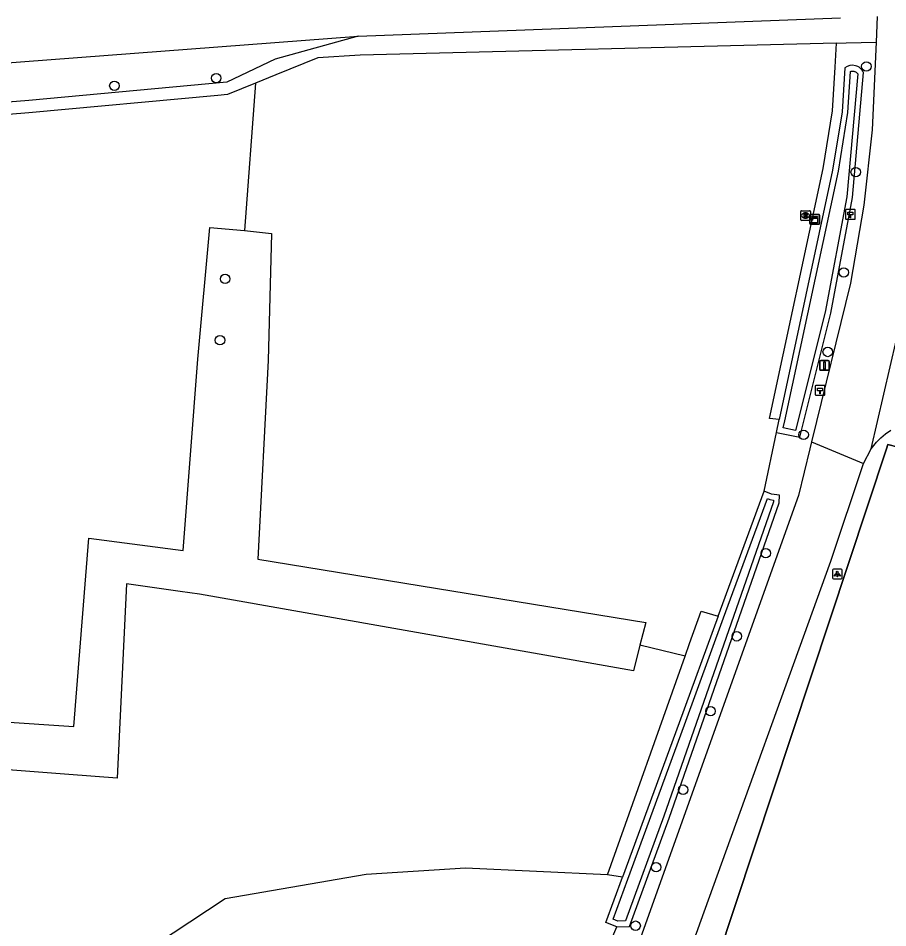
# Model space of a CAD drawing. Extents: x 160203 to 161526, y 379529 to 381797.
# Drawn here: x 160904.2 to 160994.1, y 381200.5 to 381294.5 of the extents above; entities that cross this region are included whole.
import ezdxf

# ---------------------------------------------------------------- set-up
doc = ezdxf.new("R2010")
doc.units = 0
for name, color, linetype in [('IMGEO_Berm_groen', 7, 'Continuous'), ('IMGEO_Boom', 7, 'Continuous'), ('IMGEO_Bouwland', 7, 'Continuous'), ('IMGEO_Erf', 7, 'Continuous'), ('IMGEO_Grasland_agrarisch', 7, 'Continuous'), ('IMGEO_Grasland_overig', 7, 'Continuous'), ('IMGEO_Hectometerpaal', 7, 'Continuous'), ('IMGEO_Hek', 7, 'Continuous'), ('IMGEO_Kast', 7, 'Continuous'), ('IMGEO_Lichtpunt', 7, 'Continuous'), ('IMGEO_Loofbos', 7, 'Continuous'), ('IMGEO_Rijbaan_lokaal_gesloten', 7, 'Continuous'), ('IMGEO_Rioolput', 7, 'Continuous'), ('IMGEO_Verkeersbordpaal', 7, 'Continuous'), ('IMGEO_Waterloop', 7, 'Continuous')]:
    doc.layers.add(name, color=color, linetype=linetype)

msp = doc.modelspace()

# ---------------------------------------------------------------- linework, layer by layer
at = {"layer": 'IMGEO_Berm_groen'}
for points in [[(160982.869, 381253.026), (160981.873, 381253.141), (160987.418, 381279.001), (160988.38, 381284.943), (160988.672, 381289.467), (160988.81, 381291.956)], [(160988.81, 381291.956), (160989.813, 381291.981), (160992.887, 381292.058)], [(160989.67, 381289.411), (160989.375, 381284.839), (160988.401, 381278.824), (160982.869, 381253.026)], [(160982.584, 381251.695), (160985.021, 381251.206), (160988.204, 381264.017), (160990.452, 381275.991), (160991.603, 381288.925)], [(160981.315, 381245.637), (160982.584, 381251.695)], [(160966.09, 381200.578), (160967.399, 381200.608), (160971.503, 381211.808), (160982.854, 381244.41), (160982.898, 381245.19), (160982.077, 381245.324), (160981.315, 381245.637)], [(160963.595, 381194.73), (160966.09, 381200.578)]]:
    msp.add_lwpolyline(points, dxfattribs=at)
msp.add_arc((160990.435, 381288.366), 1.295, 25.55664, 126.21749, dxfattribs=at)
at = {"layer": 'IMGEO_Boom'}
for centre in [(160991.885, 381289.545), (160924.667, 381288.341), (160914.14, 381287.545), (160990.783, 381278.62), (160989.549, 381268.241), (160925.594, 381267.57), (160925.061, 381261.233), (160987.891, 381260.018), (160985.402, 381251.449), (160981.488, 381239.2), (160978.486, 381230.609), (160975.782, 381222.868), (160972.945, 381214.749), (160970.141, 381206.725), (160968.03, 381200.683)]:
    msp.add_circle(centre, 0.489, dxfattribs=at)
at = {"layer": 'IMGEO_Bouwland'}
msp.add_lwpolyline([(161010.972, 381081.302), (161010.953, 381074.647), (161003.548, 381076.227), (161000, 381077.092), (160995.21, 381078.26), (160994.378, 381077.678), (160975.971, 381079.297), (160943.925, 381083.756), (160939.305, 381085.021), (160993.954, 381250), (160994.1, 381250.44), (160995.157, 381250.162), (160995.774, 381250), (161000, 381248.889), (161006.713, 381247.124)], dxfattribs=at)
at = {"layer": 'IMGEO_Erf'}
msp.add_lwpolyline([(160966.09, 381200.578), (160964.967, 381201.019), (160966.681, 381205.696)], dxfattribs=at)
at = {"layer": 'IMGEO_Grasland_agrarisch'}
msp.add_lwpolyline([(160965.126, 381205.946), (160950.449, 381206.634), (160940.166, 381205.978), (160925.579, 381203.459), (160916.583, 381197.506), (160912.482, 381187.716), (160911.82, 381173.429), (160913.805, 381169.328), (160914.13, 381169.267), (160928.117, 381167.362)], dxfattribs=at)
at = {"layer": 'IMGEO_Grasland_overig'}
for points in [[(160939.349, 381292.681), (160989.229, 381294.568)], [(160988.81, 381291.956), (160939.569, 381290.723), (160935.191, 381290.431), (160930.849, 381288.666), (160928.744, 381287.81)], [(160928.744, 381287.81), (160925.838, 381286.628), (160924.829, 381286.535), (160905.291, 381284.741), (160875.477, 381282.303), (160862.78, 381281.265)], [(160928.744, 381287.81), (160927.592, 381272.561)], [(160982.584, 381251.695), (160982.869, 381253.026)], [(160976.576, 381232.702), (160981.315, 381245.637)], [(160973.161, 381228.573), (160973.617, 381229.857), (160974.81, 381233.197), (160976.576, 381232.702)], [(160976.576, 381232.702), (160972.531, 381221.661), (160966.681, 381205.696)], [(160973.161, 381228.573), (160968.481, 381229.702)], [(160965.126, 381205.946), (160973.161, 381228.573)], [(160966.681, 381205.696), (160965.126, 381205.946)]]:
    msp.add_lwpolyline(points, dxfattribs=at)
at = {"layer": 'IMGEO_Hectometerpaal'}
for p, q in [((160989.738, 381274.655), (160989.738, 381273.814)), ((160989.738, 381274.655), (160989.738, 381273.814)), ((160990.654, 381274.739), (160989.813, 381274.739)), ((160990.654, 381274.739), (160989.813, 381274.739)), ((160990.738, 381273.823), (160990.738, 381274.664)), ((160990.738, 381273.823), (160990.738, 381274.664)), ((160989.822, 381273.739), (160990.663, 381273.739)), ((160989.822, 381273.739), (160990.663, 381273.739)), ((160986.602, 381256.468), (160986.602, 381255.627)), ((160986.602, 381256.468), (160986.602, 381255.627)), ((160987.518, 381256.552), (160986.677, 381256.552)), ((160987.518, 381256.552), (160986.677, 381256.552)), ((160987.602, 381255.636), (160987.602, 381256.477)), ((160987.602, 381255.636), (160987.602, 381256.477)), ((160986.686, 381255.552), (160987.527, 381255.552)), ((160986.686, 381255.552), (160987.527, 381255.552))]:
    msp.add_line(p, q, dxfattribs=at)
for points in [[(160990.263, 381273.883), (160990.203, 381273.883), (160990.203, 381274.188), (160989.983, 381274.188), (160989.983, 381274.457), (160990.483, 381274.457), (160990.483, 381274.188), (160990.263, 381274.188), (160990.263, 381273.883)], [(160987.127, 381255.696), (160987.067, 381255.696), (160987.067, 381256.001), (160986.847, 381256.001), (160986.847, 381256.27), (160987.347, 381256.27), (160987.347, 381256.001), (160987.127, 381256.001), (160987.127, 381255.696)]]:
    msp.add_lwpolyline(points, dxfattribs=at)
for centre, start, end in [((160989.816, 381274.661), 92.4484, 184.28452), ((160989.816, 381274.661), 92.4484, 184.28452), ((160990.66, 381274.661), 2.4484, 94.28452), ((160990.66, 381274.661), 2.4484, 94.28452), ((160989.816, 381273.817), 182.4484, 274.28452), ((160989.816, 381273.817), 182.4484, 274.28452), ((160990.66, 381273.817), 272.4484, 4.28452), ((160990.66, 381273.817), 272.4484, 4.28452), ((160986.68, 381256.474), 92.4484, 184.28452), ((160986.68, 381256.474), 92.4484, 184.28452), ((160987.524, 381256.474), 2.4484, 94.28452), ((160987.524, 381256.474), 2.4484, 94.28452), ((160986.68, 381255.63), 182.4484, 274.28452), ((160986.68, 381255.63), 182.4484, 274.28452), ((160987.524, 381255.63), 272.4484, 4.28452), ((160987.524, 381255.63), 272.4484, 4.28452)]:
    msp.add_arc(centre, 0.0779, start, end, dxfattribs=at)
at = {"layer": 'IMGEO_Hek'}
msp.add_lwpolyline([(160995.157, 381250.162), (160994.1, 381250.44), (160993.954, 381250), (160939.305, 381085.021), (160943.925, 381083.756), (160975.971, 381079.297), (160994.378, 381077.678), (160995.21, 381078.26), (161000, 381077.092), (161003.548, 381076.227), (161010.953, 381074.647)], dxfattribs=at)
at = {"layer": 'IMGEO_Kast'}
for p, q in [((160986.126, 381274.228), (160986.967, 381274.228)), ((160986.967, 381274.228), (160986.126, 381274.228)), ((160986.051, 381273.303), (160986.051, 381274.144)), ((160986.051, 381274.144), (160986.051, 381273.303)), ((160987.051, 381274.153), (160987.051, 381273.312)), ((160987.051, 381273.312), (160987.051, 381274.153)), ((160986.976, 381273.228), (160986.135, 381273.228)), ((160986.135, 381273.228), (160986.976, 381273.228))]:
    msp.add_line(p, q, dxfattribs=at)
for points in [[(160986.246, 381274.018), (160986.846, 381274.018), (160986.846, 381273.933), (160986.246, 381273.933), (160986.246, 381274.018)], [(160986.246, 381273.843), (160986.846, 381273.843), (160986.846, 381273.354), (160986.246, 381273.354), (160986.246, 381273.843)]]:
    msp.add_lwpolyline(points, dxfattribs=at)
msp.add_circle((160986.33, 381273.692), 0.0377, dxfattribs=at)
for centre, start, end in [((160986.129, 381274.15), 92.4484, 184.28452), ((160986.129, 381274.15), 92.4484, 184.28452), ((160986.973, 381274.15), 2.4484, 94.28452), ((160986.973, 381274.15), 2.4484, 94.28452), ((160986.129, 381273.306), 182.4484, 274.28452), ((160986.129, 381273.306), 182.4484, 274.28452), ((160986.973, 381273.306), 272.4484, 4.28452), ((160986.973, 381273.306), 272.4484, 4.28452)]:
    msp.add_arc(centre, 0.0779, start, end, dxfattribs=at)
at = {"layer": 'IMGEO_Lichtpunt'}
for p, q in [((160989.286, 381237.551), (160988.478, 381237.551)), ((160989.286, 381237.551), (160988.478, 381237.551)), ((160988.384, 381237.456), (160988.384, 381236.649)), ((160988.384, 381237.456), (160988.384, 381236.649)), ((160989.38, 381236.649), (160989.38, 381237.456)), ((160989.38, 381236.649), (160989.38, 381237.456)), ((160988.478, 381236.555), (160989.286, 381236.555)), ((160988.478, 381236.555), (160989.286, 381236.555))]:
    msp.add_line(p, q, dxfattribs=at)
for points in [[(160988.758, 381237.12), (160988.797, 381237.092), (160988.609, 381236.83), (160988.571, 381236.857), (160988.758, 381237.12)], [(160988.86, 381237.072), (160988.907, 381237.072), (160988.907, 381236.75), (160988.86, 381236.75), (160988.86, 381237.072)], [(160988.97, 381237.092), (160989.008, 381237.119), (160989.195, 381236.857), (160989.156, 381236.829), (160988.97, 381237.092)]]:
    msp.add_lwpolyline(points, dxfattribs=at)
msp.add_circle((160988.883, 381237.254), 0.0994, dxfattribs=at)
for centre, start, end in [((160988.478, 381237.456), 90, 180), ((160988.478, 381237.456), 90, 180), ((160989.286, 381237.456), 0, 90), ((160989.286, 381237.456), 0, 90), ((160988.478, 381236.649), 180, 270), ((160988.478, 381236.649), 180, 270), ((160989.286, 381236.649), 270, 0), ((160989.286, 381236.649), 270, 360)]:
    msp.add_arc(centre, 0.0946, start, end, dxfattribs=at)
at = {"layer": 'IMGEO_Loofbos'}
for points in [[(160793.871, 381288.951), (160810.246, 381282.554), (160829.124, 381284.282), (160939.349, 381292.681)], [(160939.349, 381292.681), (160930.761, 381290.28), (160925.774, 381287.929), (160905.281, 381286.019), (160862.596, 381282.587)], [(160855.938, 381224.898), (160871.837, 381223.835), (160909.967, 381221.287), (160911.5, 381240.776), (160921.265, 381239.496), (160922.764, 381259.278), (160924.024, 381272.878), (160927.592, 381272.561)], [(160927.592, 381272.561), (160930.396, 381272.25), (160930.034, 381259.133), (160928.985, 381238.581), (160969.083, 381232.047), (160968.481, 381229.702)], [(160968.481, 381229.702), (160967.796, 381227.035), (160922.928, 381234.969), (160920.944, 381235.258), (160915.39, 381236.045), (160914.427, 381215.931), (160909.441, 381216.313), (160878.039, 381218.718), (160855.357, 381220.109)]]:
    msp.add_lwpolyline(points, dxfattribs=at)
at = {"layer": 'IMGEO_Rijbaan_lokaal_gesloten'}
for points in [[(160993.004, 381294.711), (160992.887, 381292.058)], [(160992.887, 381292.058), (160992.487, 381282.994), (160991.627, 381275.21), (160990.249, 381267.113), (160986.231, 381250.707)], [(160992.397, 381250), (160995.644, 381264.144), (160995.701, 381264.365)], [(160992.397, 381250), (160992.521, 381250.171), (160992.931, 381250.673), (160993.384, 381251.136), (160993.876, 381251.557), (160994.405, 381251.932)], [(160986.231, 381250.707), (160986.058, 381250), (160984.876, 381245.176), (160960.775, 381177.719), (160956.054, 381163.947), (160940.763, 381116.404)], [(160986.231, 381250.707), (160991.589, 381248.498)], [(160991.589, 381248.498), (160992.397, 381250)], [(160915.33, 381026.218), (160921.457, 381041.156), (160927.737, 381060.116), (160928.464, 381062.216), (160929.843, 381066.197), (160933.949, 381078.051), (160934.488, 381079.741), (160949.774, 381127.679), (160952.021, 381134.894), (160959.232, 381157.704), (160964.356, 381173), (160974.468, 381200.282), (160974.681, 381200.873), (160988.217, 381238.393), (160991.589, 381248.498)]]:
    msp.add_lwpolyline(points, dxfattribs=at)
at = {"layer": 'IMGEO_Rioolput'}
for p, q in [((160985.094, 381273.691), (160985.094, 381274.543)), ((160985.169, 381274.617), (160986.021, 381274.617)), ((160985.582, 381274.397), (160985.607, 381274.397)), ((160986.095, 381274.543), (160986.095, 381273.691)), ((160986.021, 381273.617), (160985.169, 381273.617)), ((160985.605, 381273.837), (160985.58, 381273.837))]:
    msp.add_line(p, q, dxfattribs=at)
for points in [[(160985.094, 381273.691), (160985.094, 381274.543)], [(160985.169, 381274.617), (160986.021, 381274.617)], [(160985.683, 381274.315), (160985.431, 381274.317), (160985.431, 381273.917)], [(160985.609, 381274.236), (160985.555, 381274.236), (160985.555, 381274.155)], [(160986.095, 381274.543), (160986.095, 381273.691)], [(160986.021, 381273.617), (160985.169, 381273.617)], [(160985.431, 381273.917), (160985.555, 381273.917), (160985.555, 381274.079), (160985.566, 381274.079)], [(160985.555, 381274.155), (160985.607, 381274.155)], [(160985.613, 381274.05), (160985.684, 381273.917), (160985.824, 381273.917), (160985.759, 381274.043)]]:
    msp.add_lwpolyline(points, dxfattribs=at)
for centre, radius, start, end in [((160985.171, 381274.541), 0.0765, 91.55205, 178.44795), ((160985.171, 381274.541), 0.0765, 91.55205, 178.44795), ((160985.615, 381274.14), 0.0964, 77.00612, 93.18647), ((160985.629, 381274.197), 0.0378, 276.66336, 79.67722), ((160985.682, 381274.205), 0.109, 350.36119, 89.41601), ((160986.019, 381274.541), 0.0765, 1.55205, 88.44795), ((160986.019, 381274.541), 0.0765, 1.55205, 88.44795), ((160985.171, 381273.693), 0.0765, 181.55205, 268.44795), ((160985.171, 381273.693), 0.0765, 181.55205, 268.44795), ((160985.565, 381274.026), 0.0533, 26.02933, 88.69889), ((160985.591, 381274.344), 0.19, 274.7715, 282.96867), ((160985.68, 381274.205), 0.112, 277.58423, 350.98172), ((160985.664, 381273.99), 0.108, 29.51342, 73.79051), ((160986.019, 381273.693), 0.0765, 271.55205, 358.44795), ((160986.019, 381273.693), 0.0765, 271.55205, 358.44795)]:
    msp.add_arc(centre, radius, start, end, dxfattribs=at)
for centre, major_axis, ratio, start_param, end_param in [((160985.581, 381274.117), (-0.387, 0.002), 0.722429, 4.712389, 7.853982), ((160985.606, 381274.117), (-0.39, 0.002), 0.717154, 1.570796, 4.712389)]:
    msp.add_ellipse(centre, major_axis=major_axis, ratio=ratio, start_param=start_param, end_param=end_param, dxfattribs=at)
at = {"layer": 'IMGEO_Verkeersbordpaal'}
for p, q in [((160987.063, 381258.218), (160987.063, 381259.018)), ((160987.063, 381259.018), (160987.063, 381258.218)), ((160987.163, 381259.118), (160987.953, 381259.118)), ((160987.953, 381259.118), (160987.163, 381259.118)), ((160988.053, 381259.018), (160988.053, 381258.218)), ((160988.053, 381258.218), (160988.053, 381259.018)), ((160987.953, 381258.118), (160987.163, 381258.118)), ((160987.163, 381258.118), (160987.953, 381258.118))]:
    msp.add_line(p, q, dxfattribs=at)
msp.add_lwpolyline([(160987.483, 381258.993), (160987.633, 381258.993), (160987.633, 381258.243), (160987.483, 381258.243), (160987.483, 381258.993)], dxfattribs=at)
for centre, start, end in [((160987.163, 381259.018), 90, 180), ((160987.163, 381259.018), 90, 180), ((160987.953, 381259.018), 0, 90), ((160987.953, 381259.018), 360, 90), ((160987.163, 381258.218), 180, 270), ((160987.163, 381258.218), 180, 270), ((160987.953, 381258.218), 270, 0), ((160987.953, 381258.218), 270, 0)]:
    msp.add_arc(centre, 0.1, start, end, dxfattribs=at)
at = {"layer": 'IMGEO_Waterloop'}
for points in [[(160990.247, 381289.035), (160990.305, 381289.049), (160990.364, 381289.057), (160990.423, 381289.061), (160990.482, 381289.059), (160990.541, 381289.053), (160990.599, 381289.041), (160990.656, 381289.025), (160990.711, 381289.004), (160990.765, 381288.978), (160990.816, 381288.947), (160990.864, 381288.913), (160990.909, 381288.874), (160990.95, 381288.832), (160990.988, 381288.786), (160989.857, 381276.073), (160987.617, 381264.145), (160984.577, 381251.907), (160983.298, 381252.164), (160983.456, 381252.9), (160988.991, 381278.713), (160989.972, 381284.772), (160990.247, 381289.035)], [(160982.284, 381244.523), (160970.961, 381212.002), (160966.994, 381201.174), (160966.193, 381201.156), (160965.701, 381201.349), (160967.221, 381205.498), (160973.071, 381221.463), (160977.116, 381232.504), (160981.65, 381244.877), (160981.919, 381244.767), (160982.294, 381244.705), (160982.284, 381244.523)]]:
    msp.add_lwpolyline(points, dxfattribs=at)

doc.saveas('drawing.dxf')
